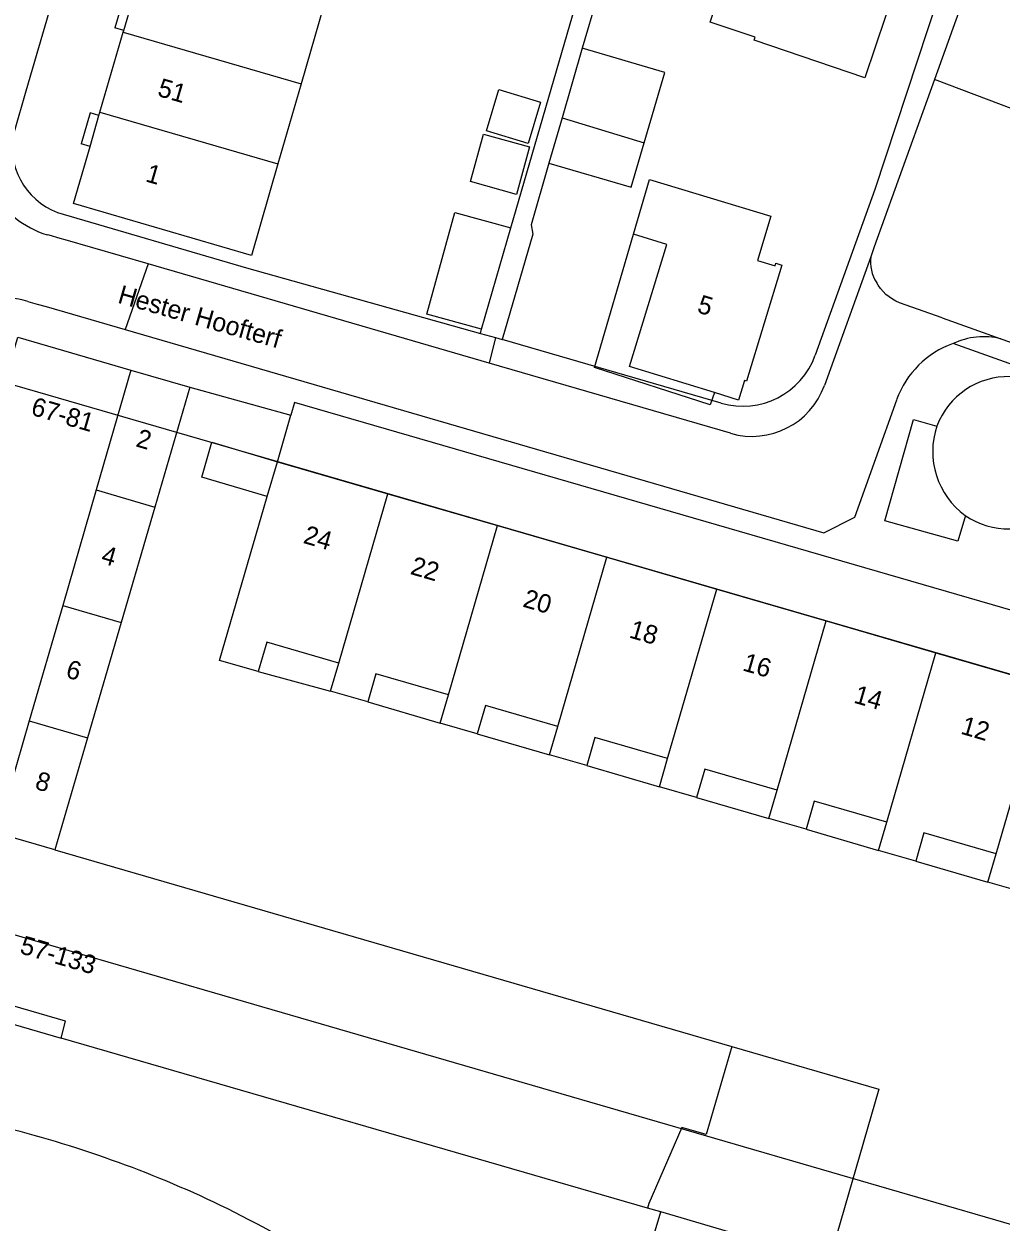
# Model space of a CAD drawing. Extents: x 194485 to 197793, y 468269 to 470822.
# Drawn here: x 195187.3 to 195250.7, y 469683 to 469760.7 of the extents above; entities that cross this region are included whole.
import ezdxf

# ---------------------------------------------------------------- set-up
doc = ezdxf.new("R2010")
doc.units = 0
for name, color, linetype in [('BGT begrenzing pand op maaiveld onder overbouw', 7, 'Continuous'), ('BGT grensvlak gebouwinstallatie plus 1', 7, 'Continuous'), ('BGT grensvlak onbegroeid terreindeel', 7, 'Continuous'), ('BGT grensvlak onbegroeid terreindeel LR', 7, 'Continuous'), ('BGT grensvlak overig bouwwerk uitbreiding populatie', 7, 'Continuous'), ('BGT grensvlak pand deel overbouw', 7, 'Continuous'), ('BGT grensvlak pand min 1', 7, 'Continuous'), ('BGT grensvlak pand op maaiveld', 7, 'Continuous'), ('BGT grensvlak pand op maaiveld LR', 7, 'Continuous'), ('BGT grensvlak wegdeel', 7, 'Continuous'), ('BGT tekst huisnummerreeks', 7, 'Continuous'), ('BGT tekst openbare ruimte label weg', 7, 'Continuous')]:
    doc.layers.add(name, color=color, linetype=linetype)

msp = doc.modelspace()

# ---------------------------------------------------------------- linework, layer by layer
at = {"layer": 'BGT begrenzing pand op maaiveld onder overbouw'}
for p, q in [((195193.748, 469760.327), (195194.33, 469762.333)), ((195191.562, 469752.797), (195192.144, 469754.803)), ((195207.169, 469717.469), (195207.698, 469719.293)), ((195214.278, 469715.4), (195214.809, 469717.23)), ((195221.369, 469713.344), (195221.9, 469715.173)), ((195228.494, 469711.273), (195229.026, 469713.105)), ((195235.597, 469709.218), (195236.127, 469711.045)), ((195242.708, 469707.144), (195243.241, 469708.98)), ((195249.798, 469705.087), (195250.331, 469706.923)), ((195235.398, 469681.693), (195228.588, 469683.697))]:
    msp.add_line(p, q, dxfattribs=at)
for points in [[(195207.698, 469719.293), (195203.023, 469720.65), (195202.471, 469718.747)], [(195214.809, 469717.23), (195210.104, 469718.595), (195209.574, 469716.769)], [(195221.9, 469715.173), (195217.215, 469716.532), (195216.685, 469714.705)], [(195229.026, 469713.105), (195224.314, 469714.472), (195223.784, 469712.647)], [(195236.127, 469711.045), (195231.44, 469712.404), (195230.91, 469710.577)], [(195243.241, 469708.98), (195238.544, 469710.343), (195238.013, 469708.512)], [(195250.331, 469706.923), (195245.655, 469708.28), (195245.122, 469706.444)], [(195189.683, 469694.975), (195189.975, 469696.063), (195175.244, 469700.355), (195176.638, 469705.157)], [(195233.203, 469694.432), (195231.52, 469688.715), (195229.957, 469689.175), (195227.819, 469684.252), (195227.73, 469683.944)]]:
    msp.add_lwpolyline(points, dxfattribs=at)
at = {"layer": 'BGT grensvlak gebouwinstallatie plus 1'}
for p, q in [((195223.493, 469759.171), (195222.181, 469754.646)), ((195228.841, 469757.602), (195223.493, 469759.171)), ((195227.504, 469753.044), (195228.841, 469757.602)), ((195222.181, 469754.646), (195221.333, 469751.721)), ((195222.181, 469754.646), (195227.504, 469753.044)), ((195226.658, 469750.159), (195227.504, 469753.044)), ((195221.333, 469751.721), (195226.658, 469750.159)), ((195213.409, 469741.932), (195215.225, 469748.525)), ((195215.225, 469748.525), (195218.866, 469747.522)), ((195216.962, 469740.953), (195218.866, 469747.522)), ((195224.285, 469738.454), (195226.808, 469747.103)), ((195216.962, 469740.953), (195213.409, 469741.932)), ((195231.798, 469736.047), (195224.285, 469738.454)), ((195232.064, 469736.834), (195231.798, 469736.047)), ((195198.813, 469731.341), (195199.469, 469733.615)), ((195199.469, 469733.615), (195203.715, 469732.355)), ((195203.055, 469730.092), (195198.813, 469731.341))]:
    msp.add_line(p, q, dxfattribs=at)
at = {"layer": 'BGT grensvlak onbegroeid terreindeel'}
msp.add_arc((195251.339, 469733.002), 5.116, 161.0347, 234.10991, dxfattribs=at)
at = {"layer": 'BGT grensvlak onbegroeid terreindeel LR'}
msp.add_line((195203.715, 469732.355), (195204.591, 469735.376), dxfattribs=at)
at = {"layer": 'BGT grensvlak overig bouwwerk uitbreiding populatie'}
for p, q in [((195216.242, 469750.516), (195217.092, 469753.593)), ((195217.092, 469753.593), (195220.078, 469752.768)), ((195220.078, 469752.768), (195219.227, 469749.69)), ((195219.227, 469749.69), (195216.242, 469750.516))]:
    msp.add_line(p, q, dxfattribs=at)
at = {"layer": 'BGT grensvlak pand deel overbouw'}
for p, q in [((195193.759, 469762.499), (195193.176, 469760.493)), ((195193.748, 469760.327), (195193.176, 469760.493)), ((195191.573, 469754.969), (195190.99, 469752.963)), ((195192.144, 469754.803), (195191.573, 469754.969)), ((195191.562, 469752.797), (195190.99, 469752.963)), ((195202.471, 469718.747), (195207.169, 469717.469)), ((195209.574, 469716.769), (195214.278, 469715.4)), ((195216.685, 469714.705), (195221.369, 469713.344)), ((195223.784, 469712.647), (195228.494, 469711.273)), ((195230.91, 469710.577), (195235.597, 469709.218)), ((195238.013, 469708.512), (195242.708, 469707.144)), ((195245.122, 469706.444), (195249.798, 469705.087)), ((195228.588, 469683.697), (195227.73, 469683.944))]:
    msp.add_line(p, q, dxfattribs=at)
for points in [[(195176.638, 469705.157), (195175.217, 469705.566), (195173.519, 469699.674), (195189.683, 469694.975)], [(195233.203, 469694.432), (195242.727, 469691.658), (195239.504, 469680.516), (195235.398, 469681.693)]]:
    msp.add_lwpolyline(points, dxfattribs=at)
at = {"layer": 'BGT grensvlak pand min 1'}
msp.add_lwpolyline([(195176.483, 469704.624), (195251.486, 469682.839), (195252.408, 469685.859), (195259.808, 469685.91), (195277.978, 469722.085), (195274.648, 469723.774), (195269.414, 469713.296), (195186.02, 469737.488), (195176.483, 469704.624)], dxfattribs=at)
at = {"layer": 'BGT grensvlak pand op maaiveld'}
for p, q in [((195206.754, 469762.037), (195205.251, 469756.851)), ((195192.207, 469755.019), (195193.712, 469760.203)), ((195193.712, 469760.203), (195193.748, 469760.327)), ((195205.251, 469756.851), (195203.747, 469751.665)), ((195192.144, 469754.803), (195192.207, 469755.019)), ((195226.808, 469747.103), (195227.859, 469750.647)), ((195194.221, 469738.299), (195198.033, 469737.19)), ((195198.033, 469737.19), (195195.767, 469729.413)), ((195203.055, 469730.092), (195203.715, 469732.355)), ((195203.715, 469732.355), (195210.884, 469730.275)), ((195210.884, 469730.275), (195217.995, 469728.213)), ((195195.767, 469729.413), (195193.585, 469721.925)), ((195217.995, 469728.213), (195225.086, 469726.156)), ((195225.086, 469726.156), (195232.212, 469724.088)), ((195232.212, 469724.088), (195239.313, 469722.028)), ((195193.585, 469721.925), (195191.403, 469714.436)), ((195239.313, 469722.028), (195246.427, 469719.965)), ((195246.427, 469719.965), (195253.517, 469717.908)), ((195209.574, 469716.769), (195207.169, 469717.469)), ((195216.685, 469714.705), (195214.278, 469715.4)), ((195191.403, 469714.436), (195189.29, 469707.187)), ((195223.784, 469712.647), (195221.369, 469713.344)), ((195230.91, 469710.577), (195228.494, 469711.273)), ((195238.013, 469708.512), (195235.597, 469709.218)), ((195189.29, 469707.187), (195233.203, 469694.432)), ((195245.122, 469706.444), (195242.708, 469707.144)), ((195252.222, 469704.394), (195249.798, 469705.087)), ((195227.73, 469683.944), (195189.683, 469694.975))]:
    msp.add_line(p, q, dxfattribs=at)
for points in [[(195233.768, 469766.811), (195235.035, 469770.626), (195245.144, 469767.186), (195243.824, 469763.231), (195241.828, 469757.252), (195234.633, 469759.698), (195234.702, 469759.885), (195231.791, 469760.861), (195233.768, 469766.811)], [(195217.271, 469753.803), (195218.08, 469756.484), (195220.785, 469755.668), (195219.976, 469752.987), (195217.271, 469753.803)], [(195203.747, 469751.665), (195202.028, 469745.736), (195190.486, 469749.091), (195191.562, 469752.797)], [(195227.859, 469750.647), (195235.718, 469748.275), (195234.854, 469745.4), (195236.003, 469745.054), (195236.055, 469745.227), (195236.441, 469745.106), (195234.154, 469737.578), (195234.01, 469737.622), (195233.634, 469736.354), (195232.064, 469736.834)], [(195232.064, 469736.834), (195226.559, 469738.518), (195228.977, 469746.431), (195226.808, 469747.103)], [(195178.164, 469710.416), (195186.876, 469740.437), (195194.221, 469738.299)], [(195202.471, 469718.747), (195199.955, 469719.469), (195203.055, 469730.092)], [(195226.529, 469681.32), (195226.624, 469681.535), (195227.788, 469681.021), (195228.588, 469683.697)]]:
    msp.add_lwpolyline(points, dxfattribs=at)
at = {"layer": 'BGT grensvlak pand op maaiveld LR'}
for p, q in [((195193.712, 469760.203), (195205.251, 469756.851)), ((195192.207, 469755.019), (195203.747, 469751.665)), ((195194.221, 469738.299), (195191.964, 469730.52)), ((195191.964, 469730.52), (195189.79, 469723.029)), ((195191.964, 469730.52), (195195.767, 469729.413)), ((195207.698, 469719.293), (195210.884, 469730.275)), ((195214.809, 469717.23), (195217.995, 469728.213)), ((195221.9, 469715.173), (195225.086, 469726.156)), ((195229.026, 469713.105), (195232.212, 469724.088)), ((195189.79, 469723.029), (195187.616, 469715.538)), ((195189.79, 469723.029), (195193.585, 469721.925)), ((195236.127, 469711.045), (195239.313, 469722.028)), ((195243.241, 469708.98), (195246.427, 469719.965)), ((195250.331, 469706.923), (195253.517, 469717.908)), ((195187.616, 469715.538), (195185.511, 469708.284)), ((195187.616, 469715.538), (195191.403, 469714.436)), ((195189.29, 469707.187), (195185.511, 469708.284))]:
    msp.add_line(p, q, dxfattribs=at)
at = {"layer": 'BGT grensvlak wegdeel'}
for p, q in [((195234.29, 469796.406), (195223.493, 469759.171)), ((195248.467, 469768.201), (195242.469, 469750)), ((195218.866, 469747.522), (195223.962, 469765.095)), ((195246.334, 469757.134), (195243.77, 469750)), ((195251.48, 469755.203), (195246.334, 469757.134)), ((195242.469, 469750), (195238.607, 469739.26)), ((195243.77, 469750), (195242.435, 469746.287)), ((195242.435, 469746.287), (195242.204, 469745.645)), ((195242.204, 469745.645), (195239.206, 469737.305)), ((195195.33, 469745.177), (195193.838, 469740.925)), ((195217.449, 469738.747), (195195.33, 469745.177)), ((195246.832, 469741.684), (195250.652, 469740.322)), ((195216.882, 469740.678), (195216.962, 469740.953)), ((195216.882, 469740.678), (195217.871, 469740.401)), ((195217.871, 469740.401), (195217.449, 469738.747)), ((195217.871, 469740.401), (195218.299, 469740.281)), ((195232.507, 469736.15), (195218.299, 469740.281)), ((195265.865, 469733.476), (195247.548, 469740.011)), ((195250.652, 469740.322), (195307.776, 469720.199)), ((195233.105, 469734.196), (195217.449, 469738.747)), ((195198.033, 469737.19), (195204.591, 469735.376)), ((195241.168, 469728.767), (195243.886, 469736.37))]:
    msp.add_line(p, q, dxfattribs=at)
for points in [[(195284.583, 469864.764), (195274.724, 469837.075), (195258.99, 469792.346), (195246.334, 469757.134)], [(195186.574, 469753.791), (195186.668, 469753.776), (195187.431, 469756.406), (195190.439, 469766.776), (195192.111, 469772.539), (195193.615, 469777.724), (195195.287, 469783.487), (195196.791, 469788.671), (195198.295, 469793.857), (195199.968, 469799.618), (195201.474, 469804.804), (195203.146, 469810.564), (195204.652, 469815.749), (195206.325, 469821.511), (195209.335, 469831.881), (195211.008, 469837.642), (195212.583, 469843.065)], [(195221.333, 469751.721), (195220.173, 469747.72), (195220.28, 469747.113), (195218.299, 469740.281)], [(195189.445, 469748.512), (195201.718, 469744.933), (195216.882, 469740.678)], [(195195.33, 469745.177), (195189.948, 469746.742), (195189.627, 469746.833), (195188.912, 469747.037), (195188.791, 469747.071)], [(195246.832, 469741.684), (195244.08, 469742.665), (195243.837, 469742.769), (195243.609, 469742.893), (195243.393, 469743.038), (195243.192, 469743.202), (195243.006, 469743.384), (195242.839, 469743.582), (195242.69, 469743.794), (195242.594, 469743.958)], [(195187.529, 469742.751), (195188.135, 469742.579), (195188.72, 469742.413), (195193.838, 469740.925)], [(195193.838, 469740.925), (195239.17, 469727.746), (195241.168, 469728.767)], [(195261.877, 469719.647), (195204.829, 469736.196), (195204.591, 469735.376)], [(195248.34, 469728.858), (195247.853, 469727.201), (195243.125, 469728.52), (195244.98, 469735.092), (195246.501, 469734.665)]]:
    msp.add_lwpolyline(points, dxfattribs=at)
for centre, radius, start, end in [((195190.495, 469752.824), 6, 163.23266, 253.50116), ((195191.161, 469752.865), 4.679, 168.58833, 248.49105), ((195244.618, 469745.314), 2.436, 172.20173, 213.83215), ((195185.891, 469736.976), 6.003, 74.16843, 120.14223), ((195249.538, 469734.348), 6.003, 109.35802, 160.31247), ((195249.54, 469735.778), 4.678, 76.24672, 115.1964), ((195233.902, 469740.951), 5, 253.79944, 340.22881), ((195251.124, 469732.934), 4.937, 235.66644, 159.47817), ((195234.501, 469738.997), 5, 253.78435, 340.22139), ((195220.862, 469687.53), 53.38, 163.79791, 246.72358), ((195168.026, 469617.123), 74.253, 64.46498, 76.28585), ((195165.627, 469613.849), 78.245, 57.87514, 63.91302)]:
    msp.add_arc(centre, radius, start, end, dxfattribs=at)

# ---------------------------------------------------------------- texts
at = {"layer": 'BGT tekst huisnummerreeks'}
for s, rotation, p in [('51', 343.8, (195195.875, 469756.095)), ('1', 343.8, (195195.1, 469750.548)), ('5', 343.1, (195230.882, 469742.056)), ('67-81', 343.8, (195187.664, 469735.416)), ('2', 343.8, (195194.475, 469733.362)), ('24', 343.8, (195205.331, 469727.096)), ('4', 343.8, (195192.216, 469725.795)), ('22', 343.8, (195212.28, 469725.081)), ('20', 343.8, (195219.575, 469722.966)), ('18', 343.8, (195226.473, 469720.965)), ('16', 343.8, (195233.826, 469718.83)), ('6', 343.8, (195189.925, 469718.387)), ('14', 343.8, (195241.035, 469716.739)), ('12', 343.8, (195247.979, 469714.725)), ('8', 343.8, (195187.927, 469711.149)), ('57-133', 343.8, (195186.946, 469700.485))]:
    msp.add_text(s, height=1.2, rotation=rotation, dxfattribs=at).set_placement(p)
at = {"layer": 'BGT tekst openbare ruimte label weg'}
msp.add_text('Hester Hoofterf', height=1.2, rotation=344.1, dxfattribs=at).set_placement((195193.299, 469742.676))

doc.saveas('drawing.dxf')
